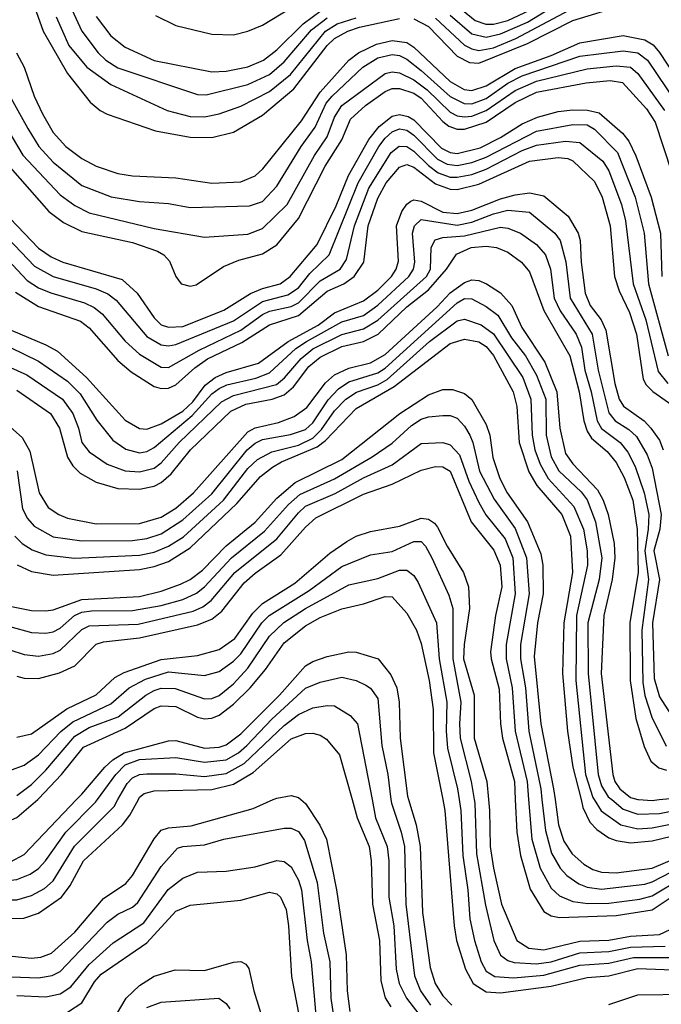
# Model space of a CAD drawing. Header units: inches. Extents: x 990535 to 1117859, y 769386 to 892122.
# Tile 916 of 1056: x 1067678 to 1069455, y 859433 to 862162. Entities that reach past the tile are written whole.
import ezdxf

# ---------------------------------------------------------------- set-up
doc = ezdxf.new("R2010")
doc.units = ezdxf.units.IN
doc.header["$MEASUREMENT"] = 0
doc.layers.add('B0865', color=7, linetype='Continuous')
doc.layers.add('B0866', color=7, linetype='Continuous')

msp = doc.modelspace()

# ---------------------------------------------------------------- linework, layer by layer
at = {"layer": 'B0865', "color": 5}
for points, elevation in [([(1067259.8, 860000), (1067266.4, 859986.4), (1067295.4, 859890), (1067350, 859799.4), (1067399.9, 859699.9), (1067430, 859673.6), (1067510, 859639.8), (1067558.9, 859598.9), (1067590, 859580.7), (1067630, 859569.2), (1067710, 859561), (1067736.4, 859563.6), (1067765.4, 859574.6), (1067830, 859632.8), (1067910, 859725.8), (1067972.1, 859767.9), (1067990, 859790.1), (1068050, 859891.5), (1068070, 859915.2), (1068090, 859921.7), (1068152.9, 859927.1), (1068324.5, 859975.5), (1068380, 860000)], 3880), ([(1067331.7, 860000), (1067344.4, 859950), (1067392.8, 859852.8), (1067430, 859753.2), (1067450, 859730.7), (1067470, 859721.4), (1067544.7, 859704.7), (1067599, 859678.9), (1067630, 859670.5), (1067688.8, 859671.2), (1067730, 859685.3), (1067793.4, 859730), (1067817.9, 859762.1), (1067854.9, 859830), (1067962.6, 859930), (1067983, 859957), (1068006.5, 860000)], 3920), ([(1067364.8, 860000), (1067370, 859977.4), (1067419, 859870), (1067450, 859788.8), (1067465.9, 859765.9), (1067490, 859752.2), (1067630, 859722.5), (1067670, 859722.6), (1067710, 859733.9), (1067746, 859754), (1067770, 859774.7), (1067829.4, 859870.6), (1067939, 859981), (1067950, 860000)], 3940), ([(1067399.8, 860000), (1067435.7, 859910), (1067478.3, 859818.3), (1067490, 859802.5), (1067508.8, 859788.8), (1067550, 859778.6), (1067630, 859774.2), (1067670, 859778.4), (1067706.8, 859793.2), (1067730, 859809), (1067749.6, 859830), (1067805.1, 859910), (1067887.4, 859992.6), (1067892.8, 860000)], 3960), ([(1067438, 860000), (1067440.5, 859990), (1067462.4, 859930), (1067499.2, 859859.2), (1067530, 859826.3), (1067570, 859817.1), (1067610, 859819.8), (1067652.1, 859827.9), (1067690, 859848), (1067835.1, 860000)], 3980), ([(1067527.4, 860000), (1067530, 859992.1), (1067550, 859961.1), (1067570, 859945.1), (1067595.3, 859935.3), (1067630, 859933), (1067670, 859950.9), (1067727.5, 860000)], 4020), ([(1068456.9, 860000), (1068470, 859989.1), (1068509.6, 859929.6), (1068528, 859890), (1068555, 859750), (1068582.5, 859570), (1068584.9, 859470), (1068592.8, 859412.8)], 3880), ([(1068598.6, 860000), (1068612.7, 859950), (1068645.8, 859870), (1068651.5, 859830), (1068655.6, 859710), (1068674.4, 859610), (1068677.9, 859497.9), (1068690.6, 859450.6), (1068705.7, 859425.7)], 3920), ([(1068653.9, 860000), (1068663.6, 859950), (1068696.1, 859870), (1068700.8, 859830), (1068700.7, 859730), (1068714.3, 859650), (1068720.8, 859530), (1068728.8, 859490), (1068749.8, 859450), (1068793, 859393)], 3940), ([(1068706.4, 860000), (1068707.6, 859990), (1068735, 859910), (1068743.6, 859870), (1068747.8, 859710), (1068771.2, 859511.2), (1068788.6, 859470), (1068815.5, 859430)], 3960), ([(1068755, 860000), (1068775.8, 859930), (1068787.2, 859870), (1068793.3, 859686.7), (1068814.5, 859534.5), (1068828.8, 859490), (1068850, 859456), (1068874.6, 859430)], 3980), ([(1068850, 860000), (1068856, 859970), (1068881.2, 859650), (1068888.2, 859610), (1068912.9, 859530), (1068933.8, 859490), (1068970, 859467.7), (1069010, 859464.1), (1069150, 859483.3), (1069250, 859506.9), (1069310, 859511.9), (1069390, 859532), (1069512.5, 859527.5)], 4020), ([(1068895.1, 860000), (1068899.8, 859970), (1068905.3, 859845.3), (1068919.2, 859750), (1068924.9, 859670), (1068937.7, 859610), (1068956.7, 859550), (1068970, 859524.9), (1068994.2, 859510), (1069045.9, 859505.9), (1069130, 859513), (1069230, 859541), (1069310, 859547), (1069377.9, 859562.1), (1069497.8, 859562.2)], 4040), ([(1068937.3, 860000), (1068939, 859990), (1068943.4, 859850), (1068967.9, 859707.9), (1068991.5, 859610), (1069010, 859568.8), (1069030, 859553.7), (1069048.1, 859548.1), (1069110, 859544.6), (1069150, 859550.7), (1069230, 859575.5), (1069310, 859579.3), (1069370, 859591.5), (1069465.9, 859594.1)], 4060), ([(1068976.2, 860000), (1068978.9, 859970), (1068981, 859870), (1068990, 859810), (1069012.8, 859710), (1069054.8, 859610), (1069088, 859588), (1069130, 859583.9), (1069230, 859608), (1069310, 859610.5), (1069370, 859621.7), (1069450, 859626.5), (1069479.7, 859640.3), (1069524.7, 859675.3), (1069550, 859685.9), (1069589.7, 859690.3), (1069710, 859690.5), (1069750, 859696.2), (1069799, 859721), (1069870, 859777.8), (1069910, 859794), (1069970, 859786.9), (1070000, 859774)], 4080), ([(1069050.7, 860000), (1069054.8, 859910), (1069065, 859845), (1069091.9, 859751.9), (1069130, 859690.1), (1069150, 859678.1), (1069173.6, 859673.6), (1069330, 859679.1), (1069430, 859694.7), (1069499.2, 859740.8), (1069530, 859751.6), (1069730, 859756.4), (1069750, 859762.1), (1069780.5, 859779.5), (1069870, 859860.9), (1069910, 859873.1), (1069970, 859865.6), (1070000, 859855.6)], 4120), ([(1069087.5, 860000), (1069096.7, 859890), (1069119.7, 859810), (1069150, 859754.8), (1069173.2, 859733.2), (1069210, 859718.1), (1069252.2, 859712.2), (1069310, 859712.7), (1069395.9, 859724.1), (1069430, 859733.3), (1069510, 859781), (1069730, 859790), (1069770.5, 859809.5), (1069850, 859889.8), (1069876.2, 859903.8), (1069911.1, 859911.1), (1069950, 859908.1), (1070000, 859891.5)], 4140), ([(1069124.6, 860000), (1069134.2, 859914.2), (1069151.5, 859851.5), (1069175.2, 859810), (1069193.5, 859790), (1069226.6, 859766.6), (1069250, 859757.4), (1069290, 859751.8), (1069410, 859765.7), (1069430, 859772), (1069510, 859813.8), (1069716.5, 859823.5), (1069750, 859835.3), (1069770, 859853.2), (1069810, 859902.4), (1069846.5, 859930), (1069890, 859948.6), (1069930, 859953.6), (1069970, 859945.2), (1070000, 859932.1)], 4160), ([(1069161.1, 860000), (1069170.4, 859930), (1069185.2, 859885.2), (1069208.8, 859850), (1069240.8, 859820.8), (1069266.1, 859806.1), (1069290, 859799.2), (1069330, 859797.2), (1069430, 859810.4), (1069510, 859844.6), (1069710, 859860.9), (1069742.8, 859877.2), (1069790.2, 859929.8), (1069830, 859960.2), (1069890, 859990.9), (1069930, 859996.5), (1069970, 859987.8), (1070000, 859972.4)], 4180), ([(1069232.9, 860000), (1069238.3, 859978.3), (1069257.4, 859937.4), (1069277, 859917), (1069310, 859894.4), (1069330, 859886.4), (1069370, 859880.4), (1069430, 859885.4), (1069510, 859905.1), (1069650.6, 859929.4), (1069690, 859940.3), (1069710, 859951), (1069777.3, 860000)], 4220), ([(1069269.3, 860000), (1069288.7, 859968.7), (1069342.9, 859930), (1069390, 859919.1), (1069430, 859922.1), (1069630, 859961.9), (1069694.5, 859985.5), (1069717.1, 860000)], 4240), ([(1069318.1, 860000), (1069350, 859973.3), (1069390, 859959.5), (1069450, 859962), (1069590.7, 859989.3), (1069625.9, 860000)], 4260), ([(1069392.6, 860000), (1069430, 859998), (1069449.6, 860000)], 4280), ([(1067629.8, 859509.8), (1067730, 859506.5), (1067767.8, 859512.2), (1067790, 859523.5), (1067919.9, 859660.1), (1067950, 859682.7), (1067990, 859702), (1068004.8, 859715.2), (1068070, 859814.2), (1068114.7, 859865.3), (1068130, 859870.3), (1068190, 859875), (1068243.6, 859890), (1068410, 859921.3), (1068430, 859921.1), (1068450, 859911.4), (1068466.7, 859886.7), (1068502, 859770), (1068519.7, 859630), (1068536.6, 859550), (1068539.5, 859450), (1068554.1, 859350)], 3860), ([(1067670, 859456.8), (1067750, 859453.6), (1067790, 859461.4), (1067819.3, 859480.7), (1067870, 859543.3), (1067936.6, 859603.4), (1068021.7, 859658.3), (1068089.4, 859750.6), (1068130, 859782.7), (1068170, 859799.2), (1068250, 859801.3), (1068330, 859813.5), (1068390, 859831.7), (1068410, 859828.3), (1068430, 859813.8), (1068450, 859776.6), (1068458.5, 859750), (1068473.7, 859610), (1068485.2, 859550), (1068500.7, 859370)], 3840), ([(1067810, 859410.7), (1067850, 859437), (1067885.1, 859494.9), (1067903.4, 859516.6), (1068030, 859603), (1068110, 859690.5), (1068150, 859707.2), (1068290, 859721.7), (1068370, 859743.4), (1068390, 859738.8), (1068400.4, 859730), (1068415.9, 859695.9), (1068422.7, 859650), (1068430.7, 859509.3), (1068465.8, 859325.8)], 3820), ([(1069310, 859431.9), (1069390, 859458.6), (1069530, 859461), (1069570, 859471.2), (1069593.5, 859486.5), (1069630, 859522.4), (1069649.7, 859530.3), (1069730, 859536.3), (1069770, 859543.9), (1069890, 859587.2), (1069926.7, 859586.7), (1069950, 859576.3), (1069993.6, 859533.6), (1070000, 859520.6)], 3980), ([(1067910, 859343.9), (1067972.6, 859450), (1068010, 859484.7), (1068050, 859510.4), (1068108.6, 859528.6), (1068190, 859526.3), (1068270, 859549.7), (1068290, 859551.5), (1068303.9, 859543.9), (1068312.1, 859532.1), (1068326.6, 859470), (1068369.8, 859330)], 3780), ([(1068030, 859423.8), (1068070, 859438.6), (1068229.6, 859449.6), (1068250, 859434.7), (1068260.1, 859420.1)], 3760)]:
    msp.add_lwpolyline(points, dxfattribs=dict(at, elevation=elevation))
at = {"layer": 'B0866', "color": 5}
for points, elevation in [([(1067699.9, 862250), (1067742.7, 862130), (1067810, 862013.1), (1067873.3, 861933.3), (1067900.2, 861910), (1067920.1, 861900.1), (1068053.5, 861853.5), (1068150, 861836.3), (1068210, 861835.6), (1068270.1, 861850.1), (1068350, 861896.9), (1068437.1, 861970), (1068529.5, 862090), (1068550, 862110), (1068586.4, 862130), (1068619.2, 862140.8), (1068730, 862164.8)], 4620), ([(1068830, 862249.8), (1068940, 862160), (1068969.1, 862149.1), (1068990, 862149), (1069030, 862159.7), (1069091.4, 862188.6)], 4680), ([(1068053.6, 862173.6), (1068110, 862145.3), (1068210, 862121.6), (1068270, 862119.9), (1068310, 862129.6), (1068350, 862147.1), (1068510, 862244.5)], 4720), ([(1068870, 862174.8), (1068930, 862122.9), (1068970, 862113.1), (1069010, 862122.3), (1069084.6, 862155.4), (1069230, 862244.3)], 4660), ([(1068770, 862163.9), (1068810, 862142.9), (1068890, 862060.3), (1068923.6, 862043.6), (1068950, 862041.2), (1069084.6, 862095.4), (1069210, 862159.4), (1069350, 862201.7)], 4620), ([(1068830, 862166.4), (1068910, 862091), (1068930, 862080.7), (1068950, 862076.7), (1068990, 862084.1), (1069051.9, 862110), (1069230, 862204.1)], 4640), ([(1067778.3, 862170), (1067814.2, 862090), (1067863.5, 862030), (1067930, 861982), (1068086.7, 861910), (1068150, 861893.7), (1068190, 861892.5), (1068230, 861901.3), (1068290, 861922.5), (1068370, 861963.1), (1068427.7, 862010), (1068524.7, 862130), (1068557.7, 862150), (1068610, 862167)], 4640), ([(1067822.5, 862190), (1067850, 862129.6), (1067895.3, 862070), (1067916.2, 862050), (1067950, 862028.6), (1068170, 861954.9), (1068194, 861954), (1068310, 861981.8), (1068370, 862010.3), (1068410, 862044.6), (1068486.2, 862133.8), (1068530, 862167)], 4660), ([(1067890, 862170.6), (1067930, 862116.9), (1067970, 862085.4), (1068050, 862048.9), (1068210, 862017.7), (1068250, 862018.7), (1068310, 862031), (1068353.1, 862050), (1068390, 862078.5), (1068462.8, 862150), (1068512.7, 862187.3)], 4680), ([(1067668.9, 862070), (1067690, 862030.1), (1067717.9, 861950), (1067740.5, 861900.5), (1067770, 861849.6), (1067805.5, 861810), (1067850, 861777.5), (1067890, 861755.4), (1067950, 861735.6), (1067990, 861729.4), (1068110, 861723.4), (1068210, 861708.5), (1068290, 861712.2), (1068330, 861728.9), (1068351.7, 861748.3), (1068458.9, 861881.1), (1068510, 861961.3), (1068590, 862049.8), (1068616, 862070), (1068666.2, 862093.8), (1068710, 862103.8), (1068750, 862098.3), (1068770, 862086.1), (1068870, 861990.7), (1068908.8, 861968.8), (1068930, 861965.2), (1068970, 861978.4), (1069050, 862027), (1069150, 862062.7), (1069230, 862097.9), (1069350, 862117.9), (1069410, 862106), (1069432.6, 862092.6), (1069450, 862070.5), (1069529.4, 861950)], 4580), ([(1067616.5, 862010), (1067700, 861860), (1067730.4, 861810), (1067770, 861766.7), (1067850, 861702.2), (1067930.9, 861670.9), (1068010, 861658.3), (1068090, 861652.2), (1068150, 861640.9), (1068314.1, 861645.9), (1068350, 861658.2), (1068390, 861700.1), (1068457.4, 861810), (1068496.3, 861863.7), (1068527, 861930), (1068543.2, 861950), (1068628.6, 862030), (1068670, 862055.7), (1068710, 862065.3), (1068730, 862062.4), (1068750, 862052.3), (1068790, 862021), (1068870, 861948.5), (1068909.6, 861929.6), (1068930, 861928.5), (1068970, 861943.1), (1069030, 861985.7), (1069070, 862006.4), (1069230, 862060.6), (1069350, 862075.3), (1069390, 862069.8), (1069416.7, 862050), (1069497.8, 861930)], 4560), ([(1067611.5, 861911.5), (1067686.2, 861786.2), (1067790, 861676.3), (1067830, 861646.7), (1067870, 861626.9), (1068050, 861583.3), (1068190, 861559.4), (1068310, 861567.6), (1068350, 861583.4), (1068418.4, 861650), (1068494.7, 861785.3), (1068530, 861837.5), (1068550, 861892.1), (1068570, 861924), (1068690, 862013), (1068710, 862017.5), (1068730, 862014.1), (1068770, 861995.1), (1068807, 861967), (1068870, 861905.8), (1068890, 861895.7), (1068910, 861892.4), (1068930, 861894.7), (1068970, 861909.9), (1069050, 861965.4), (1069110, 861991), (1069250, 862025.8), (1069330, 862034.1), (1069370, 862030), (1069390, 862013), (1069464.3, 861910)], 4540), ([(1067651.7, 861751.7), (1067758.2, 861630), (1067799.3, 861599.3), (1067850, 861575.1), (1067990, 861544.5), (1068059.8, 861519.8), (1068076.6, 861510), (1068092.4, 861492.4), (1068110.1, 861450), (1068124.6, 861430), (1068150, 861422.8), (1068166.5, 861426.5), (1068241.9, 861478.1), (1068284.7, 861495.3), (1068350, 861512.6), (1068390, 861537.9), (1068450, 861610.6), (1068524, 861756), (1068570, 861828.6), (1068594.2, 861885.8), (1068635.7, 861924.3), (1068690, 861963), (1068710, 861970.7), (1068730, 861971.5), (1068770, 861958.4), (1068790, 861944.2), (1068850, 861879.7), (1068867, 861867), (1068890, 861858.2), (1068910, 861858.2), (1068970, 861878), (1069050, 861932.4), (1069110, 861960.6), (1069247.1, 861987), (1069313.5, 861993.5), (1069348, 861988), (1069414.5, 861914.5), (1069438, 861878), (1069506.7, 861670)], 4520), ([(1067611.8, 861651.8), (1067730, 861528.6), (1067764.5, 861504.5), (1067796.8, 861490), (1067961.3, 861441.3), (1068003.5, 861403.5), (1068050, 861335), (1068070, 861316.4), (1068090, 861309.3), (1068130, 861311.6), (1068243.3, 861356.7), (1068317.1, 861402.9), (1068350, 861417.2), (1068399.4, 861430), (1068427.3, 861450), (1068501.6, 861538.4), (1068554.6, 861645.5), (1068589, 861730), (1068644.8, 861830), (1068674.1, 861865.9), (1068710, 861894.1), (1068730, 861898.9), (1068753.9, 861893.9), (1068770, 861883.9), (1068846, 861806), (1068870, 861793.9), (1068890, 861791.4), (1068953.1, 861806.9), (1069010, 861834.9), (1069070, 861872.9), (1069111.9, 861891.9), (1069170, 861907.2), (1069210, 861912.4), (1069251.1, 861911.1), (1069283.5, 861903.5), (1069347.6, 861847.6), (1069365, 861825), (1069384.9, 861784.9), (1069427, 861670), (1069453.2, 861570), (1069456.6, 861450)], 4480), ([(1067570, 861634), (1067719, 861479), (1067770.8, 861450), (1067890, 861416.1), (1067922.3, 861402.3), (1067944.5, 861384.5), (1068030, 861283.5), (1068070, 861260.9), (1068090, 861257.7), (1068110, 861261.1), (1068270, 861326.8), (1068350, 861380.4), (1068420.5, 861399.5), (1068450, 861418.3), (1068481.6, 861458.4), (1068535.2, 861510), (1068615.9, 861710), (1068672.9, 861810), (1068690, 861833.6), (1068710, 861851.4), (1068730, 861858.9), (1068750, 861855.9), (1068770, 861841.9), (1068835.2, 861775.2), (1068861.6, 861761.6), (1068890, 861758.1), (1068930, 861765.6), (1068970, 861780.4), (1069110, 861852.5), (1069210, 861871.3), (1069250.2, 861870.2), (1069270, 861858.2), (1069334, 861794), (1069383, 861670), (1069407.7, 861570), (1069419.6, 861430), (1069474.6, 861230)], 4460), ([(1067537.5, 861610), (1067698.8, 861438.8), (1067730, 861418.9), (1067764.4, 861404.4), (1067856.9, 861376.9), (1067884.4, 861364.4), (1067906.2, 861346.2), (1067970, 861271.2), (1068010, 861234.7), (1068070, 861198.6), (1068090, 861197.9), (1068174.6, 861245.4), (1068290, 861301.4), (1068350, 861344.4), (1068370, 861353.5), (1068430, 861367), (1068450, 861377), (1068510, 861437.9), (1068565.6, 861470), (1068583.3, 861496.7), (1068605, 861590), (1068645, 861695), (1068706.7, 861793.3), (1068728.8, 861811.2), (1068750, 861810.7), (1068770, 861797.7), (1068810, 861757.7), (1068837.2, 861737.2), (1068870, 861725.6), (1068890, 861725.1), (1068930, 861732.7), (1068970, 861747.1), (1069070, 861798.9), (1069110, 861814), (1069190, 861824.8), (1069230, 861821.6), (1069293.6, 861770), (1069310, 861742.5), (1069344.8, 861650), (1069356, 861604), (1069377.4, 861430), (1069412.1, 861330), (1069446.4, 861186.4), (1069473, 861153)], 4440), ([(1067666.5, 861406.5), (1067730, 861367.2), (1067846.3, 861326.3), (1067870, 861307.3), (1067950, 861217.6), (1067986.2, 861186.2), (1068050, 861145.2), (1068070, 861139.2), (1068090, 861140.8), (1068110, 861149.3), (1068162.9, 861197.1), (1068197.8, 861222.2), (1068293, 861267), (1068370, 861316.1), (1068450, 861342), (1068530, 861409.1), (1068576.1, 861430), (1068604.1, 861450), (1068631.6, 861490), (1068643.5, 861590), (1068670, 861667.4), (1068692.7, 861710), (1068730, 861753), (1068750, 861760.6), (1068770, 861753.5), (1068830, 861706.8), (1068870, 861691.9), (1068890, 861691.6), (1068950, 861706.4), (1069090, 861769.8), (1069170, 861779.9), (1069196.7, 861776.7), (1069210.2, 861770.2), (1069270, 861713.4), (1069291.4, 861670), (1069313.5, 861590), (1069325.8, 861450), (1069338.6, 861410), (1069367.2, 861350), (1069386.6, 861290), (1069405.4, 861165.4), (1069413.3, 861150), (1069431.5, 861131.5), (1069518.7, 861070)], 4420), ([(1067630, 861311.6), (1067750, 861260.9), (1067782.6, 861242.6), (1067862.8, 861170), (1067970, 861052.1), (1068010, 861029), (1068030, 861027.1), (1068070, 861041.5), (1068130, 861076.8), (1068157.7, 861102.3), (1068191.5, 861148.5), (1068219.3, 861170), (1068250, 861184.2), (1068339.1, 861210), (1068421.8, 861270), (1068505, 861315), (1068550, 861349.1), (1068630, 861382.7), (1068670, 861412.3), (1068708.2, 861450), (1068720.9, 861470), (1068727.1, 861492.9), (1068722, 861590), (1068736.7, 861630), (1068750, 861650.8), (1068761.6, 861658.4), (1068770, 861662.5), (1068790, 861658.9), (1068850, 861628.6), (1068890, 861624.2), (1068930, 861633.5), (1069010, 861665.4), (1069050, 861676), (1069090, 861681.6), (1069130, 861673.3), (1069197.6, 861617.6), (1069225.2, 861570), (1069230.7, 861550), (1069233.2, 861490), (1069244.2, 861404.2), (1069258.2, 861370), (1069288.4, 861330), (1069301.5, 861301.5), (1069326.4, 861153.6), (1069338.5, 861110), (1069350.8, 861090.8), (1069407.7, 861050), (1069426, 861030), (1069450, 860996.1), (1069460.7, 860970)], 4380), ([(1067610, 861273.1), (1067730, 861215.5), (1067810, 861159.8), (1067845, 861125), (1067891.4, 861051.4), (1067936, 860996), (1067971.3, 860971.3), (1068010, 860961.7), (1068030, 860964.8), (1068050, 860975.8), (1068155.7, 861064.3), (1068210, 861124.7), (1068230, 861139.3), (1068251.6, 861150), (1068332.1, 861167.9), (1068370, 861183.4), (1068442.5, 861250), (1068472.3, 861270), (1068570, 861324.5), (1068630, 861342.2), (1068670, 861370.2), (1068755.9, 861450), (1068769.2, 861470), (1068772.8, 861490), (1068765.9, 861570), (1068771.5, 861590), (1068790, 861608.1), (1068890, 861592.1), (1068930, 861600.4), (1068990, 861623.9), (1069030, 861634.2), (1069090, 861628), (1069160.1, 861570), (1069175.4, 861550), (1069190.8, 861490.8), (1069203, 861390), (1069264, 861290), (1069280.6, 861190), (1069310, 861071.8), (1069327.8, 861050), (1069365.7, 861025.7), (1069386.2, 861006.2), (1069416.1, 860956.1), (1069430, 860918.6), (1069455.3, 860790), (1069451.4, 860750), (1069434.4, 860690), (1069450.5, 860610), (1069431.2, 860490), (1069435.4, 860335.4), (1069450, 860285.2), (1069490, 860222.9)], 4360), ([(1067625.2, 861210), (1067697.3, 861177.3), (1067796.3, 861110), (1067824.9, 861070), (1067841, 861030), (1067849.7, 860990), (1067870, 860963.6), (1067920.4, 860930), (1067970, 860911.7), (1068010, 860908.6), (1068050, 860918.4), (1068070, 860933.6), (1068119.2, 860990), (1068237.1, 861102.9), (1068270, 861119.9), (1068389, 861151), (1068411.3, 861168.7), (1068457.4, 861222.6), (1068490.3, 861249.7), (1068570, 861288.9), (1068630, 861305.1), (1068670, 861328.8), (1068804.9, 861450), (1068815.9, 861470), (1068817.8, 861530), (1068828.4, 861551.6), (1068850, 861558.5), (1068910, 861563.1), (1069010, 861586.9), (1069030, 861584.3), (1069065.3, 861570), (1069110, 861538.4), (1069134.8, 861510), (1069148.7, 861470), (1069158.7, 861390), (1069175.3, 861355.3), (1069219.4, 861290), (1069234, 861254), (1069243.4, 861190), (1069261.4, 861130), (1069277.8, 861050), (1069290, 861029), (1069341.1, 860990), (1069362.8, 860962.8), (1069383.3, 860923.3), (1069408.3, 860850), (1069420.8, 860790), (1069419.4, 860750), (1069409.5, 860690), (1069420.3, 860610), (1069401.2, 860470), (1069404.3, 860324.3), (1069410, 860288.7), (1069429, 860229), (1069468.6, 860148.6)], 4340), ([(1067670, 861135.4), (1067762.7, 861070), (1067787.9, 861030), (1067809.7, 860949.7), (1067825, 860925), (1067844.8, 860904.8), (1067890, 860880.2), (1067950, 860862.4), (1068010, 860860.6), (1068050, 860869.1), (1068070, 860878.7), (1068097.4, 860902.6), (1068151.3, 860970), (1068263, 861077), (1068304.1, 861095.9), (1068377, 861110), (1068410, 861122), (1068435.9, 861144.1), (1068479, 861201), (1068510, 861226.8), (1068570, 861255.8), (1068630, 861270.2), (1068670.9, 861290), (1068750, 861365.6), (1068810, 861413.3), (1068860.5, 861470), (1068887.8, 861512.2), (1068929, 861530), (1068970, 861534.4), (1068998.5, 861530), (1069030, 861517.9), (1069068.1, 861490), (1069090, 861462.6), (1069130, 861355.7), (1069201.6, 861230), (1069228.1, 861130), (1069240.9, 861050), (1069250, 861021.6), (1069262.3, 861002.3), (1069305.4, 860965.4), (1069330, 860934), (1069352.9, 860892.9), (1069376.3, 860830), (1069388.3, 860748.3), (1069391, 860630), (1069367.8, 860490), (1069368.9, 860330), (1069385.1, 860225.1), (1069407.5, 860147.5), (1069426.8, 860106.8), (1069448.6, 860088.6), (1069470, 860081.9)], 4320), ([(1067652, 861032), (1067684.1, 861004.1), (1067705.6, 860965.6), (1067731.9, 860850), (1067756.6, 860810), (1067786, 860790), (1067810, 860780.4), (1067890, 860764.2), (1068010, 860765), (1068070, 860782.8), (1068110, 860807.7), (1068159.3, 860850), (1068310, 861019.3), (1068330, 861030.5), (1068395, 861045), (1068437.9, 861062.1), (1068473.5, 861086.5), (1068524.8, 861155.2), (1068550, 861177.1), (1068590, 861196), (1068650, 861211), (1068690, 861233.6), (1068834, 861366), (1068870, 861404.4), (1068910, 861433.8), (1068930, 861441.1), (1068950, 861439.1), (1068970.6, 861430), (1069010, 861405.1), (1069041.5, 861370), (1069069.1, 861309.1), (1069132.5, 861212.5), (1069165.5, 861130), (1069174.2, 861030), (1069190, 860959), (1069210, 860930.4), (1069278.7, 860858.7), (1069294.5, 860830), (1069308.2, 860790), (1069324.5, 860710), (1069326.7, 860670), (1069319.3, 860610), (1069296.3, 860510), (1069288.9, 860350), (1069320.6, 860070), (1069327, 860050), (1069340.2, 860030), (1069370, 860006.1), (1069390, 860000.1), (1069392.6, 860000)], 4280), ([(1067671, 860911), (1067685.8, 860805.8), (1067699, 860779), (1067717.6, 860757.6), (1067770, 860728.3), (1067850, 860717.5), (1067990, 860718.3), (1068030, 860723.4), (1068070, 860736.3), (1068130, 860775.8), (1068210, 860847.5), (1068308, 860970), (1068330, 860988.3), (1068350, 860997.8), (1068428.3, 861011.7), (1068470, 861026.3), (1068490, 861044.5), (1068532.1, 861107.9), (1068561, 861139), (1068590, 861157.7), (1068670, 861182.6), (1068690, 861195.9), (1068890, 861377.1), (1068910, 861388.8), (1068930, 861388), (1068970, 861367.1), (1069002.4, 861342.4), (1069040, 861280), (1069079.4, 861230), (1069110, 861176.6), (1069135, 861110), (1069136.8, 861010), (1069150, 860950), (1069171.6, 860911.6), (1069232.9, 860852.9), (1069250, 860830.8), (1069273.2, 860770), (1069290.4, 860670), (1069282.8, 860610), (1069252, 860490), (1069252.3, 860350), (1069280.2, 860070), (1069290, 860038), (1069308.2, 860008.2), (1069318.1, 860000)], 4260), ([(1067664.2, 860730), (1067684.4, 860710), (1067712.2, 860692.2), (1067750, 860678.1), (1067829.1, 860669.1), (1068010, 860677.8), (1068050, 860685.7), (1068090, 860702.1), (1068131.4, 860728.6), (1068241.9, 860830), (1068310, 860917.4), (1068336.9, 860943.1), (1068376.1, 860963.9), (1068450, 860982.8), (1068490, 861002.1), (1068513.7, 861026.3), (1068550, 861077.9), (1068581.4, 861110), (1068610.9, 861129.1), (1068670, 861149.7), (1068695.9, 861164.1), (1068812.8, 861270), (1068890, 861326.9), (1068910, 861331.7), (1068955.9, 861315.9), (1068990, 861291.5), (1069071.5, 861170), (1069094.3, 861110), (1069097.1, 861010), (1069105, 860970), (1069119.3, 860930), (1069141.6, 860890), (1069212.9, 860812.9), (1069239.4, 860750), (1069250.2, 860690), (1069251.3, 860650), (1069220, 860510), (1069218.6, 860330), (1069245.1, 860070), (1069265.7, 860005.7), (1069269.3, 860000)], 4240), ([(1067670.5, 860650.5), (1067710, 860632.2), (1067770, 860621.9), (1068010, 860637.8), (1068050, 860645.9), (1068090, 860660.5), (1068150, 860697.5), (1068279.3, 860820.7), (1068344.7, 860895.3), (1068378.4, 860921.6), (1068403.5, 860936.5), (1068502.1, 860977.9), (1068524.5, 860995.5), (1068610, 861084), (1068714.9, 861145.1), (1068870, 861264.3), (1068910, 861276.3), (1068950, 861269), (1068970, 861255.9), (1068990, 861231), (1069044.9, 861130), (1069054.8, 861090), (1069061.4, 860990), (1069088.4, 860908.4), (1069110.4, 860870.4), (1069179.8, 860790), (1069203.5, 860730), (1069209.5, 860630), (1069185, 860490), (1069181.4, 860350), (1069195.7, 860190), (1069210.2, 860090), (1069232.9, 860000)], 4220), ([(1067655.1, 860535.1), (1067710, 860524.6), (1067750, 860522.9), (1067770, 860526.1), (1067850, 860554.9), (1068010, 860562.9), (1068070, 860577.7), (1068123.2, 860596.8), (1068150, 860610.5), (1068183.7, 860636.3), (1068250, 860703.9), (1068330, 860768.9), (1068390, 860835.6), (1068440.9, 860879.1), (1068570, 860942.6), (1068731, 861070), (1068810, 861121.8), (1068850, 861137), (1068876.4, 861136.4), (1068910, 861125.7), (1068930, 861109), (1068970, 861040.1), (1068980.2, 861010), (1068988.4, 860948.4), (1069007.6, 860890), (1069028.6, 860850), (1069084.2, 860770), (1069121.7, 860681.7), (1069127.2, 860650), (1069127.8, 860570), (1069112.1, 860490), (1069103.4, 860396.6), (1069121.7, 860210), (1069157.1, 860030), (1069161.1, 860000)], 4180), ([(1067650, 860479.5), (1067710, 860463.2), (1067750, 860461.2), (1067770, 860465), (1067790, 860475.5), (1067829.9, 860510), (1067850, 860519.4), (1067876.3, 860523.7), (1067990, 860524.2), (1068070, 860538), (1068130, 860555), (1068167.3, 860572.7), (1068190, 860589.8), (1068264.8, 860670), (1068355.8, 860744.2), (1068422.2, 860817.8), (1068454, 860846), (1068550, 860889), (1068653.8, 860950), (1068710, 860987.9), (1068762.9, 861037.1), (1068790, 861054.8), (1068810, 861061.3), (1068850, 861064.9), (1068870, 861064.7), (1068890, 861056.9), (1068910, 861035.3), (1068924.5, 861010), (1068933.5, 860990), (1068951.7, 860910), (1068992.5, 860832.5), (1069050, 860751.3), (1069081.9, 860670), (1069089.6, 860570), (1069065.4, 860430), (1069064.9, 860390), (1069078.7, 860310), (1069088.6, 860190), (1069121.3, 860030), (1069124.6, 860000)], 4160), ([(1067650, 860415.5), (1067690, 860402.4), (1067730, 860397.4), (1067770, 860404.6), (1067790, 860414.5), (1067850, 860471.2), (1067870, 860482.1), (1068005.9, 860485.9), (1068158, 860522), (1068185.5, 860534.5), (1068208.2, 860551.8), (1068274.2, 860630), (1068390, 860723.2), (1068450, 860795.1), (1068470, 860813), (1068551.7, 860848.3), (1068630, 860892), (1068710, 860927.6), (1068790, 860986.8), (1068850, 860989.7), (1068870, 860983.8), (1068896.1, 860956.1), (1068922.3, 860882.3), (1068950, 860823.6), (1068969.4, 860789.4), (1069022.6, 860722.6), (1069043.9, 860670), (1069050.4, 860570), (1069025.8, 860430), (1069025.2, 860390), (1069042.1, 860310), (1069050.8, 860190), (1069083.4, 860050), (1069087.5, 860000)], 4140), ([(1067670, 860342), (1067690, 860336.3), (1067730, 860336), (1067788.1, 860351.9), (1067830, 860370.8), (1067890, 860431.2), (1067910, 860437.5), (1068010, 860448.1), (1068170, 860484.4), (1068210, 860500.4), (1068237.3, 860522.7), (1068299.6, 860600.5), (1068330, 860627.9), (1068401.5, 860678.5), (1068470, 860755.6), (1068498.5, 860781.5), (1068630, 860846.6), (1068710, 860874.5), (1068790, 860913), (1068830, 860923.2), (1068850, 860922.2), (1068870, 860910), (1068928.1, 860770), (1068991.5, 860691.5), (1069008.8, 860650), (1069013.1, 860590), (1068995.8, 860510), (1068982.3, 860410), (1068983.9, 860390), (1069006.5, 860306.5), (1069009.7, 860210), (1069015.2, 860170), (1069048.4, 860050), (1069050.7, 860000)], 4120), ([(1067670, 860173.1), (1067710, 860182.1), (1067808.7, 860251.3), (1067890, 860290.9), (1067941.5, 860338.5), (1067967.2, 860352.8), (1068070, 860388.6), (1068170, 860399.1), (1068230, 860416.4), (1068273.5, 860446.5), (1068323.2, 860516.8), (1068350, 860543.8), (1068440.1, 860599.9), (1068537, 860683), (1068584.1, 860715.9), (1068610, 860730.1), (1068650, 860743.5), (1068730, 860757.7), (1068790, 860780.4), (1068810, 860777.4), (1068826.7, 860766.7), (1068835.2, 860755.2), (1068862.1, 860702.1), (1068907.6, 860630), (1068921.2, 860590), (1068923.6, 860530), (1068908.9, 860430), (1068907.7, 860390), (1068936.4, 860290), (1068937, 860170), (1068971.6, 860050), (1068976.2, 860000)], 4080), ([(1067650, 860080.5), (1067690, 860095.5), (1067730, 860124.6), (1067791.4, 860188.6), (1067824.5, 860215.5), (1067930, 860265.2), (1067981.2, 860310), (1068025.8, 860334.2), (1068090, 860353.9), (1068190, 860344.5), (1068230, 860355.1), (1068270, 860383.7), (1068290, 860403.9), (1068348.8, 860490), (1068369.3, 860510.7), (1068480.1, 860579.9), (1068570, 860645.9), (1068650, 860678.1), (1068710, 860688), (1068770, 860715.4), (1068790, 860715.1), (1068802.2, 860702.2), (1068819.2, 860670), (1068866.4, 860566.4), (1068877.4, 860530), (1068877.3, 860390), (1068900.1, 860270), (1068895.8, 860210), (1068898.2, 860170), (1068929, 860050), (1068937.3, 860000)], 4060), ([(1067670, 860011.1), (1067710, 860042.2), (1067750, 860081.3), (1067830, 860176.3), (1067870, 860199.7), (1067950.4, 860229.6), (1068026.8, 860290), (1068050, 860302.9), (1068070, 860309.1), (1068108.1, 860308.1), (1068190, 860279.6), (1068210, 860280.4), (1068230, 860288.8), (1068270, 860321.4), (1068310, 860364.3), (1068370, 860453.5), (1068409.1, 860490.9), (1068470, 860529.6), (1068590, 860595.1), (1068670, 860612.6), (1068730, 860636), (1068750, 860635.8), (1068770, 860621), (1068782.1, 860602.1), (1068832.1, 860490), (1068840.1, 860390), (1068861, 860270), (1068859, 860190), (1068862.9, 860142.9), (1068890.5, 860030), (1068895.1, 860000)], 4040), ([(1067727.5, 860000), (1067730, 860002.1), (1067793.2, 860070), (1067854.6, 860145.4), (1067970, 860198.4), (1068050, 860252.8), (1068070, 860260.3), (1068110, 860258), (1068170, 860228.7), (1068190, 860223.8), (1068210, 860225.6), (1068230, 860233.8), (1068270, 860264.8), (1068315.8, 860310), (1068359, 860361), (1068410, 860434.6), (1068470, 860481.7), (1068510, 860504.5), (1068570, 860529), (1068630, 860542.3), (1068690, 860563), (1068710, 860561.7), (1068750, 860517.3), (1068777.1, 860470), (1068790, 860432.4), (1068812.3, 860330), (1068823.7, 860250), (1068824.3, 860130), (1068850, 860000)], 4020), ([(1067835.1, 860000), (1067850, 860015.6), (1067914, 860090), (1067935.5, 860110), (1067967.3, 860130), (1068090, 860162.7), (1068110, 860163.6), (1068190, 860142.7), (1068230, 860145.2), (1068250, 860152.3), (1068290, 860182.3), (1068397.5, 860290), (1068470, 860370.4), (1068490, 860382.6), (1068530, 860396.6), (1068590, 860410.1), (1068610, 860408.9), (1068671.2, 860390), (1068706.2, 860346.2), (1068722.6, 860310), (1068729, 860270), (1068731.8, 860170), (1068752, 860010), (1068755, 860000)], 3980), ([(1067892.8, 860000), (1067943.6, 860070), (1067970, 860096.4), (1068010, 860110.9), (1068110, 860116.5), (1068190, 860103.9), (1068250, 860110), (1068283.8, 860130), (1068307, 860150), (1068376.7, 860223.3), (1068470, 860308.8), (1068510, 860325.6), (1068570, 860339.7), (1068610, 860330.1), (1068637, 860317), (1068650, 860309), (1068670, 860280.7), (1068680.7, 860150), (1068697.5, 860070), (1068706.4, 860000)], 3960), ([(1067950, 860000), (1067975.6, 860044.4), (1067990, 860060.2), (1068010, 860069.3), (1068030, 860071.5), (1068110, 860071.6), (1068190, 860063.9), (1068250, 860072), (1068299.5, 860100.5), (1068410, 860205.9), (1068450, 860236.2), (1068490, 860254.6), (1068530, 860261.1), (1068550, 860259.7), (1068593.5, 860233.5), (1068613.3, 860210), (1068653.9, 860000)], 3940), ([(1068006.5, 860000), (1068010, 860006.4), (1068023, 860017), (1068050, 860024.7), (1068210, 860028.2), (1068270, 860042.8), (1068324.8, 860075.2), (1068430, 860168.2), (1068470, 860183.7), (1068490, 860184.5), (1068510, 860178.9), (1068527.4, 860167.4), (1068563.8, 860123.8), (1068598.6, 860000)], 3920), ([(1069449.6, 860000), (1069490, 860004.1), (1069610, 860030), (1069653.4, 860046.6), (1069824.4, 860155.6), (1069890, 860176.6), (1069930, 860183), (1070000, 860168.7)], 4280), ([(1068380, 860000), (1068390, 860004.4), (1068430, 860011.9), (1068450, 860005.7), (1068456.9, 860000)], 3880)]:
    msp.add_lwpolyline(points, dxfattribs=dict(at, elevation=elevation))

doc.saveas('drawing.dxf')
